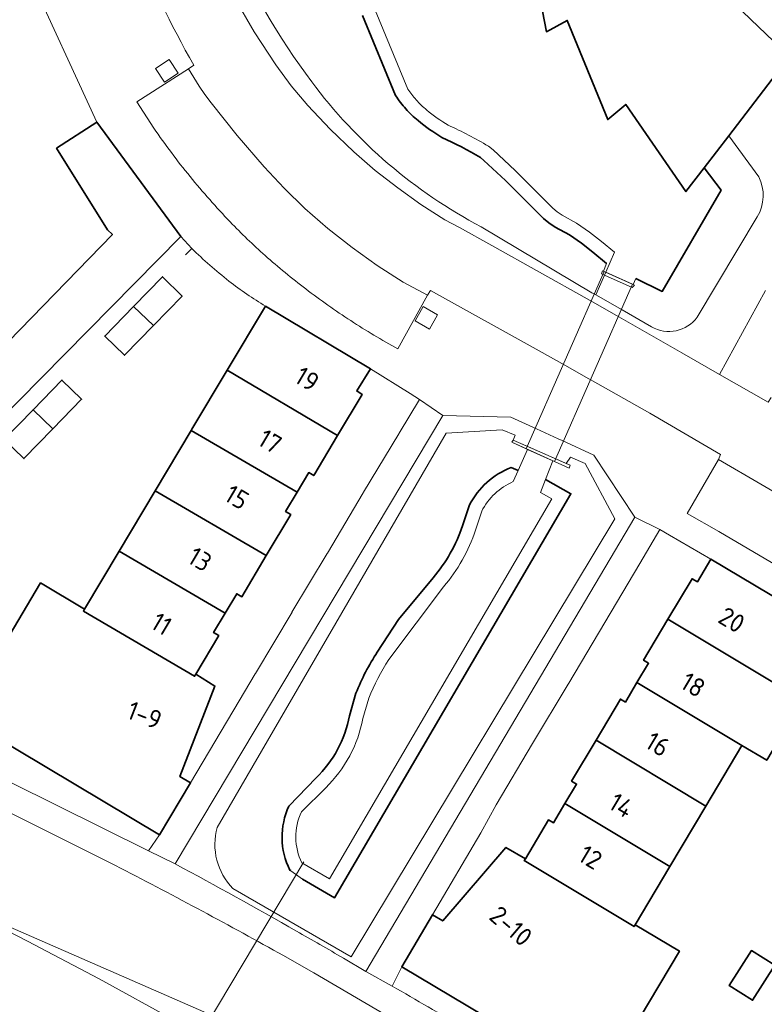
# Model space of a CAD drawing. Extents: x 150256 to 156914, y 461459 to 469481.
# Tile 644 of 656: x 154454 to 154508, y 468380 to 468451. Entities that reach past the tile are written whole.
import ezdxf
from ezdxf.enums import TextEntityAlignment as Align

# ---------------------------------------------------------------- set-up
doc = ezdxf.new("R2010")
doc.units = 0
doc.header["$LTSCALE"] = 0.75
for name, color, linetype, lineweight in [('B-RO-GK-BESCHOEIING-G', 251, 'GK-BESCHOEIING', 35), ('B-RO-GR-GROENVOORZIENING-GV', 251, 'CONTINUOUS', 18), ('B-RO-IE-TERREINAFSCHEIDING_KUNSTMATIG_MUUR-G', 251, 'IE-TERREINAFSCHEIDING-KUNSTMATIG-DICHT', 18), ('B-RO-IE-TERREINAFSCHEIDING_KUNSTMATIG_MUUR-GV', 251, 'CONTINUOUS', 18), ('B-RO-KW-KUNSTWERK_DUIKER-G', 251, 'CONTINUOUS', 18), ('B-RO-KW-KUNSTWERK_DUIKER-GV', 251, 'CONTINUOUS', 18), ('B-RO-OG-BEBOUWING-GV', 6, 'CONTINUOUS', 35), ('B-RO-OG-BEBOUWING-T18', 1, 'CONTINUOUS', 18), ('B-RO-OG-TERREIN_CULTUURSCHEIDING-GV', 251, 'CONTINUOUS', 18), ('B-RO-OG-WATER_SLOOT-GV', 251, 'CONTINUOUS', 18), ('B-RO-VH-VERHARDING_ASFALT-GV', 251, 'CONTINUOUS', 18), ('B-RO-VH-VERHARDING_BETON-GV', 251, 'CONTINUOUS', 18), ('B-RO-VH-VERHARDING_BETONSTRAATSTEEN-GV', 251, 'CONTINUOUS', 18), ('B-RO-VH-VERHARDING_TEGEL-GV', 251, 'CONTINUOUS', 18)]:
    doc.layers.add(name, color=color, linetype=linetype, lineweight=lineweight)
doc.styles.add('NLCS-ISO-M200-T18', font='NLCS-ISO.ttf', dxfattribs={"height": 360})
doc.linetypes.add('GK-BESCHOEIING', pattern='A,30,-5,[1,NLCS.SHX,S=1,R=0,X=0,Y=0],-5', length=40)
doc.linetypes.add('IE-TERREINAFSCHEIDING-KUNSTMATIG-DICHT', pattern='A,8,-1,[82,NLCS.SHX,S=0.75,R=90,X=0,Y=0],-1', length=10)

msp = doc.modelspace()

# ---------------------------------------------------------------- linework, layer by layer
at = {"layer": 'B-RO-GK-BESCHOEIING-G'}
for points in [[(154480.815, 468445.518), (154478.403, 468451.318)], [(154480.815, 468445.518), (154478.403, 468451.318)], [(154487.222, 468440.808), (154486.97, 468441.017)], [(154487.222, 468440.808), (154486.97, 468441.017)], [(154488.784, 468439.351), (154487.222, 468440.808)], [(154488.784, 468439.351), (154487.222, 468440.808)], [(154503.212, 468440.271), (154504.428, 468438.637), (154500.146, 468431.294), (154498.253, 468432.223)], [(154503.212, 468440.271), (154504.428, 468438.637), (154500.146, 468431.294), (154498.253, 468432.223)], [(154491.551, 468436.595), (154488.784, 468439.351)], [(154491.551, 468436.595), (154488.784, 468439.351)], [(154491.551, 468436.595), (154491.931, 468436.267)], [(154491.551, 468436.595), (154491.931, 468436.267)], [(154491.931, 468436.267), (154492.381, 468435.968)], [(154491.931, 468436.267), (154492.381, 468435.968)], [(154493.424, 468435.403), (154492.381, 468435.968)], [(154493.424, 468435.403), (154492.381, 468435.968)], [(154494.295, 468434.794), (154493.424, 468435.403)], [(154494.295, 468434.794), (154493.424, 468435.403)], [(154495.129, 468434.137), (154494.295, 468434.794)], [(154495.129, 468434.137), (154494.295, 468434.794)], [(154496.124, 468433.331), (154495.129, 468434.137)], [(154496.124, 468433.331), (154495.129, 468434.137)], [(154489.708, 468418.305), (154489.195, 468418.51)], [(154489.708, 468418.305), (154489.195, 468418.51)], [(154474.053, 468388.636), (154476.38, 468387.3), (154493.531, 468416.608), (154491.689, 468417.643)], [(154474.053, 468388.636), (154476.38, 468387.3), (154493.531, 468416.608), (154491.689, 468417.643)], [(154486.168, 468415.802), (154485.659, 468414.276)], [(154486.168, 468415.802), (154485.659, 468414.276)], [(154483.535, 468410.519), (154481.016, 468407.485), (154479.483, 468405.126)], [(154483.535, 468410.519), (154481.016, 468407.485), (154479.483, 468405.126)], [(154477.935, 468402.142), (154477.454, 468400.493)], [(154477.935, 468402.142), (154477.454, 468400.493)], [(154475.044, 468395.995), (154473.072, 468393.948)], [(154475.044, 468395.995), (154473.072, 468393.948)], [(154473.138, 468389.306), (154473.219, 468389.273)], [(154473.138, 468389.306), (154473.219, 468389.273)]]:
    msp.add_lwpolyline(points, dxfattribs=at)
for points in [[(154480.815, 468445.518, 0.041234), (154481.555, 468444.539)], [(154480.815, 468445.518, 0.041234), (154481.555, 468444.539)], [(154481.555, 468444.539, 0.040919), (154482.438, 468443.687)], [(154481.555, 468444.539, 0.040919), (154482.438, 468443.687)], [(154482.438, 468443.687, 0.040298), (154484.175, 468442.471)], [(154482.438, 468443.687, 0.040298), (154484.175, 468442.471)], [(154486.97, 468441.017, 0.02655), (154484.175, 468442.471)], [(154486.97, 468441.017, 0.02655), (154484.175, 468442.471)], [(154489.195, 468418.51, 0.184309), (154486.168, 468415.802)], [(154489.195, 468418.51, 0.184309), (154486.168, 468415.802)], [(154483.535, 468410.519, 0.097428), (154485.659, 468414.276)], [(154483.535, 468410.519, 0.097428), (154485.659, 468414.276)], [(154479.483, 468405.126, 0.049491), (154477.935, 468402.142)], [(154479.483, 468405.126, 0.049491), (154477.935, 468402.142)], [(154475.044, 468395.995, 0.154651), (154477.454, 468400.493)], [(154475.044, 468395.995, 0.154651), (154477.454, 468400.493)], [(154473.072, 468393.948, 0.229214), (154473.138, 468389.306)], [(154473.072, 468393.948, 0.229214), (154473.138, 468389.306)]]:
    msp.add_lwpolyline(points, format="xyb", dxfattribs=at)
at = {"layer": 'B-RO-GR-GROENVOORZIENING-GV'}
for points in [[(154463.382, 468447.478), (154464.035, 468446.471), (154465.042, 468447.123), (154464.389, 468448.131)], [(154463.382, 468447.478), (154464.035, 468446.471), (154465.042, 468447.123), (154464.389, 468448.131)], [(154482.22, 468429.164), (154483.261, 468428.565), (154483.86, 468429.604), (154482.819, 468430.204)], [(154482.22, 468429.164), (154483.261, 468428.565), (154483.86, 468429.604), (154482.819, 468430.204)]]:
    msp.add_lwpolyline(points, close=True, dxfattribs=at)
at = {"layer": 'B-RO-IE-TERREINAFSCHEIDING_KUNSTMATIG_MUUR-G'}
msp.add_lwpolyline([(154465.56, 468433.954), (154466.019, 468434.416)], dxfattribs=at)
msp.add_lwpolyline([(154465.56, 468433.954), (154466.019, 468434.416)], dxfattribs=at)
for points in [[(154466.019, 468434.416, 0.014619), (154467.334, 468433.196)], [(154466.019, 468434.416, 0.014619), (154467.334, 468433.196)], [(154467.334, 468433.196, 0.015382), (154468.72, 468432.051)], [(154467.334, 468433.196, 0.015382), (154468.72, 468432.051)], [(154468.72, 468432.051, 0.015178), (154470.016, 468431.099)], [(154468.72, 468432.051, 0.015178), (154470.016, 468431.099)], [(154470.016, 468431.099, 0.014334), (154471.361, 468430.222)], [(154470.016, 468431.099, 0.014334), (154471.361, 468430.222)]]:
    msp.add_lwpolyline(points, format="xyb", dxfattribs=at)
for points in [[(154495.833, 468432.801), (154495.747, 468432.575), (154497.99, 468431.588), (154498.152, 468431.756)], [(154495.833, 468432.801), (154495.747, 468432.575), (154497.99, 468431.588), (154498.152, 468431.756)], [(154489.254, 468420.345), (154489.342, 468420.508), (154493.49, 468418.683), (154493.417, 468418.474)], [(154489.254, 468420.345), (154489.342, 468420.508), (154493.49, 468418.683), (154493.417, 468418.474)]]:
    msp.add_lwpolyline(points, close=True, dxfattribs=at)
at = {"layer": 'B-RO-IE-TERREINAFSCHEIDING_KUNSTMATIG_MUUR-GV'}
msp.add_lwpolyline([(154493.199, 468418.811), (154492.321, 468419.197), (154490.467, 468420.013), (154489.342, 468420.508), (154489.254, 468420.345), (154490.284, 468419.882), (154490.388, 468419.835), (154492.233, 468419.006), (154492.337, 468418.959), (154493.417, 468418.474), (154493.49, 468418.683)], close=True, dxfattribs=at)
msp.add_lwpolyline([(154493.199, 468418.811), (154492.321, 468419.197), (154490.467, 468420.013), (154489.342, 468420.508), (154489.254, 468420.345), (154490.284, 468419.882), (154490.388, 468419.835), (154492.233, 468419.006), (154492.337, 468418.959), (154493.417, 468418.474), (154493.49, 468418.683)], close=True, dxfattribs=at)
at = {"layer": 'B-RO-KW-KUNSTWERK_DUIKER-G'}
msp.add_lwpolyline([(154474.159, 468389.914), (154453.778, 468355.782)], dxfattribs=at)
msp.add_lwpolyline([(154474.159, 468389.914), (154453.778, 468355.782)], dxfattribs=at)
at = {"layer": 'B-RO-KW-KUNSTWERK_DUIKER-GV'}
msp.add_lwpolyline([(154490.284, 468419.882), (154490.388, 468419.835), (154492.233, 468419.006), (154492.337, 468418.959), (154497.998, 468431.825), (154496.061, 468432.698), (154495.946, 468432.75)], close=True, dxfattribs=at)
msp.add_lwpolyline([(154490.284, 468419.882), (154490.388, 468419.835), (154492.233, 468419.006), (154492.337, 468418.959), (154497.998, 468431.825), (154496.061, 468432.698), (154495.946, 468432.75)], close=True, dxfattribs=at)
at = {"layer": 'B-RO-OG-BEBOUWING-GV'}
msp.add_lwpolyline([(154490.295, 468457.781), (154491.755, 468450.143), (154493.265, 468450.967), (154496.212, 468443.767), (154497.51, 468444.864), (154501.882, 468438.538), (154503.212, 468440.271), (154504.993, 468442.593), (154509.403, 468448.339), (154505.422, 468452.129)], dxfattribs=at)
msp.add_lwpolyline([(154490.295, 468457.781), (154491.755, 468450.143), (154493.265, 468450.967), (154496.212, 468443.767), (154497.51, 468444.864), (154501.882, 468438.538), (154503.212, 468440.271), (154504.993, 468442.593), (154509.403, 468448.339), (154505.422, 468452.129)], dxfattribs=at)
for points in [[(154459.118, 468443.587), (154456.207, 468441.688), (154459.911, 468435.772), (154460.262, 468435.43), (154447.661, 468422.482), (154450.063, 468419.926), (154465.216, 468435.291)], [(154459.118, 468443.587), (154456.207, 468441.688), (154459.911, 468435.772), (154460.262, 468435.43), (154447.661, 468422.482), (154450.063, 468419.926), (154465.216, 468435.291)], [(154461.797, 468430.205), (154463.232, 468428.811), (154465.322, 468430.963), (154463.888, 468432.357)], [(154461.797, 468430.205), (154463.232, 468428.811), (154465.322, 468430.963), (154463.888, 468432.357)], [(154463.232, 468428.811), (154461.797, 468430.205), (154459.706, 468428.052), (154461.14, 468426.658)], [(154463.232, 468428.811), (154461.797, 468430.205), (154459.706, 468428.052), (154461.14, 468426.658)], [(154468.595, 468425.591), (154476.603, 468420.835), (154478.376, 468423.819), (154477.987, 468424.081), (154478.989, 468425.682), (154471.361, 468430.222)], [(154468.595, 468425.591), (154476.603, 468420.835), (154478.376, 468423.819), (154477.987, 468424.081), (154478.989, 468425.682), (154471.361, 468430.222)], [(154476.603, 468420.835), (154468.595, 468425.591), (154466.031, 468421.297), (154465.98, 468421.212), (154473.667, 468416.737), (154474.505, 468418.147), (154474.875, 468417.927)], [(154476.603, 468420.835), (154468.595, 468425.591), (154466.031, 468421.297), (154465.98, 468421.212), (154473.667, 468416.737), (154474.505, 468418.147), (154474.875, 468417.927)], [(154454.499, 468422.711), (154455.932, 468421.316), (154458.027, 468423.468), (154456.594, 468424.863)], [(154454.499, 468422.711), (154455.932, 468421.316), (154458.027, 468423.468), (154456.594, 468424.863)], [(154455.932, 468421.316), (154454.499, 468422.711), (154452.406, 468420.561), (154453.839, 468419.166)], [(154455.932, 468421.316), (154454.499, 468422.711), (154452.406, 468420.561), (154453.839, 468419.166)], [(154473.667, 468416.737), (154465.98, 468421.212), (154463.368, 468416.832), (154471.426, 468412.124), (154473.199, 468415.107), (154472.83, 468415.327)], [(154473.667, 468416.737), (154465.98, 468421.212), (154463.368, 468416.832), (154471.426, 468412.124), (154473.199, 468415.107), (154472.83, 468415.327)], [(154460.756, 468412.452), (154468.445, 468407.951), (154469.283, 468409.361), (154469.653, 468409.141), (154471.426, 468412.124), (154463.368, 468416.832)], [(154460.756, 468412.452), (154468.445, 468407.951), (154469.283, 468409.361), (154469.653, 468409.141), (154471.426, 468412.124), (154463.368, 468416.832)], [(154468.445, 468407.951), (154460.756, 468412.452), (154458.242, 468408.235), (154458.16, 468408.098), (154466.224, 468403.372), (154466.306, 468403.51), (154467.977, 468406.321), (154467.608, 468406.541)], [(154468.445, 468407.951), (154460.756, 468412.452), (154458.242, 468408.235), (154458.16, 468408.098), (154466.224, 468403.372), (154466.306, 468403.51), (154467.977, 468406.321), (154467.608, 468406.541)], [(154508.544, 468402.724), (154511.289, 468407.34), (154503.677, 468411.862), (154502.722, 468410.223), (154502.331, 468410.449), (154500.577, 468407.503)], [(154508.544, 468402.724), (154511.289, 468407.34), (154503.677, 468411.862), (154502.722, 468410.223), (154502.331, 468410.449), (154500.577, 468407.503)], [(154458.242, 468408.235), (154455.049, 468410.144), (154449.283, 468400.445), (154463.672, 468391.863), (154465.917, 468395.636), (154465.163, 468396.086), (154467.704, 468402.653), (154466.306, 468403.51), (154466.224, 468403.372), (154458.16, 468408.098)], [(154458.242, 468408.235), (154455.049, 468410.144), (154449.283, 468400.445), (154463.672, 468391.863), (154465.917, 468395.636), (154465.163, 468396.086), (154467.704, 468402.653), (154466.306, 468403.51), (154466.224, 468403.372), (154458.16, 468408.098)], [(154500.577, 468407.503), (154498.807, 468404.531), (154499.167, 468404.316), (154498.328, 468402.906), (154505.937, 468398.341), (154507.74, 468397.269), (154510.347, 468401.652), (154508.544, 468402.724)], [(154500.577, 468407.503), (154498.807, 468404.531), (154499.167, 468404.316), (154498.328, 468402.906), (154505.937, 468398.341), (154507.74, 468397.269), (154510.347, 468401.652), (154508.544, 468402.724)], [(154498.328, 468402.906), (154497.489, 468401.498), (154497.128, 468401.713), (154495.357, 468398.74), (154503.326, 468393.949), (154505.937, 468398.341)], [(154498.328, 468402.906), (154497.489, 468401.498), (154497.128, 468401.713), (154495.357, 468398.74), (154503.326, 468393.949), (154505.937, 468398.341)], [(154503.326, 468393.949), (154495.357, 468398.74), (154493.582, 468395.759), (154493.943, 468395.544), (154493.104, 468394.135), (154500.719, 468389.565)], [(154503.326, 468393.949), (154495.357, 468398.74), (154493.582, 468395.759), (154493.943, 468395.544), (154493.104, 468394.135), (154500.719, 468389.565)], [(154493.104, 468394.135), (154492.265, 468392.726), (154491.904, 468392.941), (154490.231, 468390.131), (154490.149, 468389.993), (154498.123, 468385.2), (154498.205, 468385.338), (154500.719, 468389.565)], [(154493.104, 468394.135), (154492.265, 468392.726), (154491.904, 468392.941), (154490.231, 468390.131), (154490.149, 468389.993), (154498.123, 468385.2), (154498.205, 468385.338), (154500.719, 468389.565)], [(154498.205, 468385.338), (154498.123, 468385.2), (154490.149, 468389.993), (154490.231, 468390.131), (154488.813, 468390.954), (154484.237, 468385.617), (154483.488, 468386.06), (154481.258, 468382.291), (154495.633, 468373.729), (154501.41, 468383.429)], [(154498.205, 468385.338), (154498.123, 468385.2), (154490.149, 468389.993), (154490.231, 468390.131), (154488.813, 468390.954), (154484.237, 468385.617), (154483.488, 468386.06), (154481.258, 468382.291), (154495.633, 468373.729), (154501.41, 468383.429)], [(154508.326, 468382.396), (154506.636, 468383.465), (154505.028, 468380.923), (154506.718, 468379.854)], [(154508.326, 468382.396), (154506.636, 468383.465), (154505.028, 468380.923), (154506.718, 468379.854)]]:
    msp.add_lwpolyline(points, close=True, dxfattribs=at)
at = {"layer": 'B-RO-OG-TERREIN_CULTUURSCHEIDING-GV'}
for points in [[(154474.724, 468446.514, -0.056054), (154468.664, 468456.9)], [(154474.724, 468446.514, -0.056054), (154468.664, 468456.9)], [(154480.282, 468440.563, -0.056046), (154474.724, 468446.514)], [(154480.282, 468440.563, -0.056046), (154474.724, 468446.514)], [(154487.021, 468435.99, -0.056024), (154480.282, 468440.563)], [(154487.021, 468435.99, -0.056024), (154480.282, 468440.563)], [(154507.176, 468439.611, -0.254485), (154507.057, 468436.715)], [(154507.176, 468439.611, -0.254485), (154507.057, 468436.715)], [(154502.702, 468429.426, -0.37935), (154499.37, 468428.73)], [(154502.702, 468429.426, -0.37935), (154499.37, 468428.73)], [(154469.008, 468387.968, -0.269228), (154467.867, 468392.399)], [(154469.008, 468387.968, -0.269228), (154467.867, 468392.399)], [(154466.424, 468386.515, 0.004401), (154460.482, 468389.631)], [(154466.424, 468386.515, 0.004401), (154460.482, 468389.631)], [(154464.82, 468389.752, -0.006146), (154473.612, 468384.88)], [(154464.82, 468389.752, -0.006146), (154473.612, 468384.88)], [(154472.312, 468383.298, 0.00427), (154466.424, 468386.515)], [(154472.312, 468383.298, 0.00427), (154466.424, 468386.515)], [(154473.612, 468384.88, -0.002394), (154477.025, 468382.914)], [(154473.612, 468384.88, -0.002394), (154477.025, 468382.914)]]:
    msp.add_lwpolyline(points, format="xyb", dxfattribs=at)
for points in [[(154469.13, 468452.629), (154470.545, 468450.135), (154472.112, 468447.733), (154473.236, 468446.221), (154474.452, 468444.782), (154476.073, 468443.065), (154477.779, 468441.432), (154479.339, 468440.078), (154480.963, 468438.802), (154482.648, 468437.608), (154484.39, 468436.499), (154485.457, 468435.945), (154487.794, 468434.621), (154494.712, 468430.768), (154495.109, 468430.541), (154496.852, 468429.546), (154497.013, 468429.454), (154501.589, 468426.842), (154504.325, 468425.278), (154507.664, 468431.37)], [(154469.13, 468452.629), (154470.545, 468450.135), (154472.112, 468447.733), (154473.236, 468446.221), (154474.452, 468444.782), (154476.073, 468443.065), (154477.779, 468441.432), (154479.339, 468440.078), (154480.963, 468438.802), (154482.648, 468437.608), (154484.39, 468436.499), (154485.457, 468435.945), (154487.794, 468434.621), (154494.712, 468430.768), (154495.109, 468430.541), (154496.852, 468429.546), (154497.013, 468429.454), (154501.589, 468426.842), (154504.325, 468425.278), (154507.664, 468431.37)], [(154508.385, 468432.776), (154513.325, 468444.675), (154509.403, 468448.339), (154504.993, 468442.593), (154507.176, 468439.611)], [(154508.385, 468432.776), (154513.325, 468444.675), (154509.403, 468448.339), (154504.993, 468442.593), (154507.176, 468439.611)], [(154507.057, 468436.715), (154502.702, 468429.426)], [(154507.057, 468436.715), (154502.702, 468429.426)], [(154499.37, 468428.73), (154497.241, 468429.951), (154495.332, 468431.046), (154495.062, 468431.201), (154487.021, 468435.99)], [(154499.37, 468428.73), (154497.241, 468429.951), (154495.332, 468431.046), (154495.062, 468431.201), (154487.021, 468435.99)], [(154491.045, 468421.324), (154489.175, 468422.181), (154484.244, 468422.288), (154464.82, 468389.752)], [(154491.045, 468421.324), (154489.175, 468422.181), (154484.244, 468422.288), (154464.82, 468389.752)], [(154467.867, 468392.399), (154484.483, 468421.013), (154488.541, 468421.253), (154489.486, 468420.864), (154489.342, 468420.508), (154490.467, 468420.013), (154492.321, 468419.197), (154493.199, 468418.811), (154493.501, 468419.27), (154494.574, 468418.806), (154496.715, 468414.783), (154477.579, 468383.014), (154469.008, 468387.968)], [(154467.867, 468392.399), (154484.483, 468421.013), (154488.541, 468421.253), (154489.486, 468420.864), (154489.342, 468420.508), (154490.467, 468420.013), (154492.321, 468419.197), (154493.199, 468418.811), (154493.501, 468419.27), (154494.574, 468418.806), (154496.715, 468414.783), (154477.579, 468383.014), (154469.008, 468387.968)], [(154477.025, 468382.914), (154478.647, 468381.939), (154498.183, 468414.921), (154495.202, 468419.42), (154492.904, 468420.473), (154492.607, 468420.609), (154491.045, 468421.324)], [(154477.025, 468382.914), (154478.647, 468381.939), (154498.183, 468414.921), (154495.202, 468419.42), (154492.904, 468420.473), (154492.607, 468420.609), (154491.045, 468421.324)], [(154460.482, 468389.631), (154433.914, 468402.918), (154428.467, 468405.517), (154423.015, 468408.107), (154415.434, 468411.692), (154412.087, 468413.263), (154408.444, 468414.955), (154405.988, 468408.592), (154407.183, 468408.101)], [(154460.482, 468389.631), (154433.914, 468402.918), (154428.467, 468405.517), (154423.015, 468408.107), (154415.434, 468411.692), (154412.087, 468413.263), (154408.444, 468414.955), (154405.988, 468408.592), (154407.183, 468408.101)], [(154424.706, 468398.561), (154426.475, 468397.722), (154427.612, 468397.231), (154432.343, 468394.999), (154437.056, 468392.73), (154443.352, 468389.635), (154448.231, 468387.181), (154482.071, 468372.395), (154482.927, 468371.85), (154483.965, 468373.555), (154490.232, 468369.57), (154491.646, 468371.881), (154486.369, 468375.067), (154481.07, 468378.217), (154474.873, 468381.84), (154472.625, 468383.12), (154472.312, 468383.298)], [(154424.706, 468398.561), (154426.475, 468397.722), (154427.612, 468397.231), (154432.343, 468394.999), (154437.056, 468392.73), (154443.352, 468389.635), (154448.231, 468387.181), (154482.071, 468372.395), (154482.927, 468371.85), (154483.965, 468373.555), (154490.232, 468369.57), (154491.646, 468371.881), (154486.369, 468375.067), (154481.07, 468378.217), (154474.873, 468381.84), (154472.625, 468383.12), (154472.312, 468383.298)]]:
    msp.add_lwpolyline(points, dxfattribs=at)
at = {"layer": 'B-RO-OG-WATER_SLOOT-GV'}
for points in [[(154503.212, 468440.271), (154501.882, 468438.538), (154497.51, 468444.864), (154496.212, 468443.767), (154493.265, 468450.967), (154491.755, 468450.143), (154490.295, 468457.781), (154488.69, 468457.221), (154488.921, 468465.012), (154487.227, 468464.973), (154489.053, 468472.516), (154487.339, 468472.759), (154490.68, 468479.796), (154489.073, 468480.352), (154493.825, 468486.525), (154493.217, 468486.91), (154495.618, 468491.912), (154496.811, 468496.955), (154496.889, 468500), (154496.945, 468502.153), (154496.804, 468503.983), (154496.19, 468511.465)], [(154503.212, 468440.271), (154501.882, 468438.538), (154497.51, 468444.864), (154496.212, 468443.767), (154493.265, 468450.967), (154491.755, 468450.143), (154490.295, 468457.781), (154488.69, 468457.221), (154488.921, 468465.012), (154487.227, 468464.973), (154489.053, 468472.516), (154487.339, 468472.759), (154490.68, 468479.796), (154489.073, 468480.352), (154493.825, 468486.525), (154493.217, 468486.91), (154495.618, 468491.912), (154496.811, 468496.955), (154496.889, 468500), (154496.945, 468502.153), (154496.804, 468503.983), (154496.19, 468511.465)], [(154480.815, 468445.518), (154478.403, 468451.318)], [(154478.403, 468451.318), (154480.815, 468445.518)], [(154480.815, 468445.518), (154478.403, 468451.318)], [(154478.403, 468451.318), (154480.815, 468445.518)], [(154479.326, 468451.702), (154481.704, 468445.984)], [(154481.704, 468445.984), (154479.326, 468451.702)], [(154479.326, 468451.702), (154481.704, 468445.984)], [(154481.704, 468445.984), (154479.326, 468451.702)], [(154507.176, 468439.611), (154504.993, 468442.593), (154503.212, 468440.271), (154504.428, 468438.637), (154500.146, 468431.294), (154498.253, 468432.223), (154498.041, 468431.806), (154497.998, 468431.825), (154496.061, 468432.698), (154495.332, 468431.046), (154497.241, 468429.951)], [(154507.176, 468439.611), (154504.993, 468442.593), (154503.212, 468440.271), (154504.428, 468438.637), (154500.146, 468431.294), (154498.253, 468432.223), (154498.041, 468431.806), (154497.998, 468431.825), (154496.061, 468432.698), (154495.332, 468431.046), (154497.241, 468429.951)], [(154487.547, 468441.837), (154487.883, 468441.559), (154489.478, 468440.071), (154492.231, 468437.329), (154492.537, 468437.065), (154492.897, 468436.826), (154493.95, 468436.255), (154494.891, 468435.597), (154495.753, 468434.918), (154496.702, 468434.15), (154496.061, 468432.698), (154497.998, 468431.825), (154498.041, 468431.806), (154498.253, 468432.223), (154500.146, 468431.294), (154504.428, 468438.637), (154503.212, 468440.271)], [(154496.702, 468434.15), (154495.753, 468434.918), (154494.891, 468435.597), (154493.95, 468436.255), (154492.897, 468436.826), (154492.537, 468437.065), (154492.231, 468437.329), (154489.478, 468440.071), (154487.883, 468441.559), (154487.547, 468441.837)], [(154487.547, 468441.837), (154487.883, 468441.559), (154489.478, 468440.071), (154492.231, 468437.329), (154492.537, 468437.065), (154492.897, 468436.826), (154493.95, 468436.255), (154494.891, 468435.597), (154495.753, 468434.918), (154496.702, 468434.15), (154496.061, 468432.698), (154497.998, 468431.825), (154498.041, 468431.806), (154498.253, 468432.223), (154500.146, 468431.294), (154504.428, 468438.637), (154503.212, 468440.271)], [(154496.702, 468434.15), (154495.753, 468434.918), (154494.891, 468435.597), (154493.95, 468436.255), (154492.897, 468436.826), (154492.537, 468437.065), (154492.231, 468437.329), (154489.478, 468440.071), (154487.883, 468441.559), (154487.547, 468441.837)], [(154487.021, 468435.99), (154495.062, 468431.201), (154495.332, 468431.046), (154496.061, 468432.698), (154495.946, 468432.75), (154495.903, 468432.769), (154496.124, 468433.331), (154495.129, 468434.137), (154494.295, 468434.794), (154493.424, 468435.403), (154492.381, 468435.968), (154491.931, 468436.267), (154491.551, 468436.595), (154488.784, 468439.351), (154487.222, 468440.808), (154486.97, 468441.017)], [(154486.97, 468441.017), (154487.222, 468440.808), (154488.784, 468439.351), (154491.551, 468436.595), (154491.931, 468436.267), (154492.381, 468435.968), (154493.424, 468435.403), (154494.295, 468434.794), (154495.129, 468434.137), (154496.124, 468433.331), (154495.903, 468432.769), (154495.946, 468432.75), (154496.061, 468432.698), (154496.702, 468434.15)], [(154487.021, 468435.99), (154495.062, 468431.201), (154495.332, 468431.046), (154496.061, 468432.698), (154495.946, 468432.75), (154495.903, 468432.769), (154496.124, 468433.331), (154495.129, 468434.137), (154494.295, 468434.794), (154493.424, 468435.403), (154492.381, 468435.968), (154491.931, 468436.267), (154491.551, 468436.595), (154488.784, 468439.351), (154487.222, 468440.808), (154486.97, 468441.017)], [(154486.97, 468441.017), (154487.222, 468440.808), (154488.784, 468439.351), (154491.551, 468436.595), (154491.931, 468436.267), (154492.381, 468435.968), (154493.424, 468435.403), (154494.295, 468434.794), (154495.129, 468434.137), (154496.124, 468433.331), (154495.903, 468432.769), (154495.946, 468432.75), (154496.061, 468432.698), (154496.702, 468434.15)], [(154502.702, 468429.426), (154507.057, 468436.715)], [(154502.702, 468429.426), (154507.057, 468436.715)], [(154497.241, 468429.951), (154499.37, 468428.73)], [(154497.241, 468429.951), (154499.37, 468428.73)], [(154489.708, 468418.305), (154490.388, 468419.835), (154490.284, 468419.882), (154489.254, 468420.345), (154489.342, 468420.508), (154489.486, 468420.864), (154488.541, 468421.253), (154484.483, 468421.013), (154467.867, 468392.399)], [(154489.708, 468418.305), (154490.388, 468419.835), (154490.284, 468419.882), (154489.254, 468420.345), (154489.342, 468420.508), (154489.486, 468420.864), (154488.541, 468421.253), (154484.483, 468421.013), (154467.867, 468392.399)], [(154473.999, 468389.82), (154476.018, 468388.661), (154492.154, 468416.234), (154491.315, 468416.706), (154491.689, 468417.643), (154492.233, 468419.006), (154490.388, 468419.835), (154489.708, 468418.305), (154489.347, 468417.493)], [(154473.999, 468389.82), (154476.018, 468388.661), (154492.154, 468416.234), (154491.315, 468416.706), (154491.689, 468417.643), (154492.233, 468419.006), (154490.388, 468419.835), (154489.708, 468418.305), (154489.347, 468417.493)], [(154469.008, 468387.968), (154477.579, 468383.014), (154496.715, 468414.783), (154494.574, 468418.806), (154493.501, 468419.27), (154493.199, 468418.811), (154493.49, 468418.683), (154493.417, 468418.474), (154492.337, 468418.959), (154492.233, 468419.006), (154491.689, 468417.643), (154493.531, 468416.608), (154476.38, 468387.3), (154474.053, 468388.636), (154473.206, 468389.256), (154473.138, 468389.306)], [(154469.008, 468387.968), (154477.579, 468383.014), (154496.715, 468414.783), (154494.574, 468418.806), (154493.501, 468419.27), (154493.199, 468418.811), (154493.49, 468418.683), (154493.417, 468418.474), (154492.337, 468418.959), (154492.233, 468419.006), (154491.689, 468417.643), (154493.531, 468416.608), (154476.38, 468387.3), (154474.053, 468388.636), (154473.206, 468389.256), (154473.138, 468389.306)], [(154489.195, 468418.51), (154489.708, 468418.305)], [(154489.347, 468417.493), (154489.708, 468418.305), (154489.195, 468418.51)], [(154489.195, 468418.51), (154489.708, 468418.305)], [(154489.347, 468417.493), (154489.708, 468418.305), (154489.195, 468418.51)], [(154473.138, 468389.306), (154473.206, 468389.256), (154474.053, 468388.636), (154476.38, 468387.3), (154493.531, 468416.608), (154491.689, 468417.643), (154491.315, 468416.706), (154492.154, 468416.234), (154476.018, 468388.661), (154473.999, 468389.82)], [(154473.138, 468389.306), (154473.206, 468389.256), (154474.053, 468388.636), (154476.38, 468387.3), (154493.531, 468416.608), (154491.689, 468417.643), (154491.315, 468416.706), (154492.154, 468416.234), (154476.018, 468388.661), (154473.999, 468389.82)], [(154485.659, 468414.276), (154486.168, 468415.802)], [(154486.168, 468415.802), (154485.659, 468414.276)], [(154485.659, 468414.276), (154486.168, 468415.802)], [(154486.168, 468415.802), (154485.659, 468414.276)], [(154487.057, 468415.343), (154486.609, 468413.961)], [(154486.609, 468413.961), (154487.057, 468415.343)], [(154487.057, 468415.343), (154486.609, 468413.961)], [(154486.609, 468413.961), (154487.057, 468415.343)], [(154479.483, 468405.126), (154481.016, 468407.485), (154483.535, 468410.519)], [(154483.535, 468410.519), (154481.016, 468407.485), (154479.483, 468405.126)], [(154479.483, 468405.126), (154481.016, 468407.485), (154483.535, 468410.519)], [(154483.535, 468410.519), (154481.016, 468407.485), (154479.483, 468405.126)], [(154484.294, 468409.868), (154480.321, 468404.58)], [(154480.321, 468404.58), (154484.294, 468409.868)], [(154484.294, 468409.868), (154480.321, 468404.58)], [(154480.321, 468404.58), (154484.294, 468409.868)], [(154477.454, 468400.493), (154477.935, 468402.142)], [(154477.935, 468402.142), (154477.454, 468400.493)], [(154477.454, 468400.493), (154477.935, 468402.142)], [(154477.935, 468402.142), (154477.454, 468400.493)], [(154478.864, 468401.771), (154478.437, 468400.309)], [(154478.437, 468400.309), (154478.864, 468401.771)], [(154478.864, 468401.771), (154478.437, 468400.309)], [(154478.437, 468400.309), (154478.864, 468401.771)], [(154473.072, 468393.948), (154475.044, 468395.995)], [(154475.044, 468395.995), (154473.072, 468393.948)], [(154473.072, 468393.948), (154475.044, 468395.995)], [(154475.044, 468395.995), (154473.072, 468393.948)], [(154475.741, 468395.279), (154473.978, 468393.525)], [(154473.978, 468393.525), (154475.741, 468395.279)], [(154475.741, 468395.279), (154473.978, 468393.525)], [(154473.978, 468393.525), (154475.741, 468395.279)]]:
    msp.add_lwpolyline(points, dxfattribs=at)
for points in [[(154468.664, 468456.9, 0.056054), (154474.724, 468446.514)], [(154468.664, 468456.9, 0.056054), (154474.724, 468446.514)], [(154474.724, 468446.514, 0.056046), (154480.282, 468440.563)], [(154474.724, 468446.514, 0.056046), (154480.282, 468440.563)], [(154481.555, 468444.539, -0.041234), (154480.815, 468445.518)], [(154480.815, 468445.518, 0.041234), (154481.555, 468444.539)], [(154481.555, 468444.539, -0.041234), (154480.815, 468445.518)], [(154480.815, 468445.518, 0.041234), (154481.555, 468444.539)], [(154481.704, 468445.984, 0.037601), (154482.303, 468445.203)], [(154482.303, 468445.203, -0.037601), (154481.704, 468445.984)], [(154481.704, 468445.984, 0.037601), (154482.303, 468445.203)], [(154482.303, 468445.203, -0.037601), (154481.704, 468445.984)], [(154482.303, 468445.203, 0.040962), (154483.073, 468444.459)], [(154483.073, 468444.459, -0.040962), (154482.303, 468445.203)], [(154482.303, 468445.203, 0.040962), (154483.073, 468444.459)], [(154483.073, 468444.459, -0.040962), (154482.303, 468445.203)], [(154482.438, 468443.687, -0.040919), (154481.555, 468444.539)], [(154481.555, 468444.539, 0.040919), (154482.438, 468443.687)], [(154482.438, 468443.687, -0.040919), (154481.555, 468444.539)], [(154481.555, 468444.539, 0.040919), (154482.438, 468443.687)], [(154483.073, 468444.459, 0.039159), (154484.637, 468443.359)], [(154484.637, 468443.359, -0.039159), (154483.073, 468444.459)], [(154483.073, 468444.459, 0.039159), (154484.637, 468443.359)], [(154484.637, 468443.359, -0.039159), (154483.073, 468444.459)], [(154484.175, 468442.471, -0.040298), (154482.438, 468443.687)], [(154482.438, 468443.687, 0.040298), (154484.175, 468442.471)], [(154484.175, 468442.471, -0.040298), (154482.438, 468443.687)], [(154482.438, 468443.687, 0.040298), (154484.175, 468442.471)], [(154484.637, 468443.359, -0.026974), (154487.547, 468441.837)], [(154487.547, 468441.837, 0.026974), (154484.637, 468443.359)], [(154484.637, 468443.359, -0.026974), (154487.547, 468441.837)], [(154487.547, 468441.837, 0.026974), (154484.637, 468443.359)], [(154486.97, 468441.017, 0.02655), (154484.175, 468442.471)], [(154484.175, 468442.471, -0.02655), (154486.97, 468441.017)], [(154486.97, 468441.017, 0.02655), (154484.175, 468442.471)], [(154484.175, 468442.471, -0.02655), (154486.97, 468441.017)], [(154480.282, 468440.563, 0.056024), (154487.021, 468435.99)], [(154480.282, 468440.563, 0.056024), (154487.021, 468435.99)], [(154507.057, 468436.715, 0.254485), (154507.176, 468439.611)], [(154507.057, 468436.715, 0.254485), (154507.176, 468439.611)], [(154499.37, 468428.73, 0.37935), (154502.702, 468429.426)], [(154499.37, 468428.73, 0.37935), (154502.702, 468429.426)], [(154486.168, 468415.802, -0.184309), (154489.195, 468418.51)], [(154489.195, 468418.51, 0.184309), (154486.168, 468415.802)], [(154486.168, 468415.802, -0.184309), (154489.195, 468418.51)], [(154489.195, 468418.51, 0.184309), (154486.168, 468415.802)], [(154489.347, 468417.493, 0.172536), (154487.057, 468415.343)], [(154487.057, 468415.343, -0.172536), (154489.347, 468417.493)], [(154489.347, 468417.493, 0.172536), (154487.057, 468415.343)], [(154487.057, 468415.343, -0.172536), (154489.347, 468417.493)], [(154483.535, 468410.519, 0.097428), (154485.659, 468414.276)], [(154485.659, 468414.276, -0.097428), (154483.535, 468410.519)], [(154483.535, 468410.519, 0.097428), (154485.659, 468414.276)], [(154485.659, 468414.276, -0.097428), (154483.535, 468410.519)], [(154486.609, 468413.961, -0.097413), (154484.294, 468409.868)], [(154484.294, 468409.868, 0.097413), (154486.609, 468413.961)], [(154486.609, 468413.961, -0.097413), (154484.294, 468409.868)], [(154484.294, 468409.868, 0.097413), (154486.609, 468413.961)], [(154477.935, 468402.142, -0.049491), (154479.483, 468405.126)], [(154479.483, 468405.126, 0.049491), (154477.935, 468402.142)], [(154477.935, 468402.142, -0.049491), (154479.483, 468405.126)], [(154479.483, 468405.126, 0.049491), (154477.935, 468402.142)], [(154480.321, 468404.58, 0.049615), (154478.864, 468401.771)], [(154478.864, 468401.771, -0.049615), (154480.321, 468404.58)], [(154480.321, 468404.58, 0.049615), (154478.864, 468401.771)], [(154478.864, 468401.771, -0.049615), (154480.321, 468404.58)], [(154475.044, 468395.995, 0.154651), (154477.454, 468400.493)], [(154477.454, 468400.493, -0.154651), (154475.044, 468395.995)], [(154475.044, 468395.995, 0.154651), (154477.454, 468400.493)], [(154477.454, 468400.493, -0.154651), (154475.044, 468395.995)], [(154478.437, 468400.309, -0.15459), (154475.741, 468395.279)], [(154475.741, 468395.279, 0.15459), (154478.437, 468400.309)], [(154478.437, 468400.309, -0.15459), (154475.741, 468395.279)], [(154475.741, 468395.279, 0.15459), (154478.437, 468400.309)], [(154473.138, 468389.306, -0.229214), (154473.072, 468393.948)], [(154473.072, 468393.948, 0.229214), (154473.138, 468389.306)], [(154473.138, 468389.306, -0.229214), (154473.072, 468393.948)], [(154473.072, 468393.948, 0.229214), (154473.138, 468389.306)], [(154473.978, 468393.525, 0.224832), (154473.999, 468389.82)], [(154473.999, 468389.82, -0.224832), (154473.978, 468393.525)], [(154473.978, 468393.525, 0.224832), (154473.999, 468389.82)], [(154473.999, 468389.82, -0.224832), (154473.978, 468393.525)], [(154467.867, 468392.399, 0.269228), (154469.008, 468387.968)], [(154467.867, 468392.399, 0.269228), (154469.008, 468387.968)]]:
    msp.add_lwpolyline(points, format="xyb", dxfattribs=at)
at = {"layer": 'B-RO-VH-VERHARDING_ASFALT-GV'}
msp.add_lwpolyline([(154515.198, 468348.048), (154514.825, 468347.449), (154510.385, 468350.467), (154506.025, 468353.351), (154502.696, 468355.502), (154496.132, 468359.671), (154489.812, 468363.64), (154486.381, 468365.756), (154481.532, 468368.676), (154476.652, 468371.547), (154470.363, 468375.285), (154468.742, 468376.193), (154464.845, 468378.375), (154459.292, 468381.401), (154454.09, 468384.158), (154448.231, 468387.181), (154443.352, 468389.635), (154437.056, 468392.73), (154432.343, 468394.999), (154427.612, 468397.231), (154426.475, 468397.722), (154424.706, 468398.561)], dxfattribs=at)
msp.add_lwpolyline([(154515.198, 468348.048), (154514.825, 468347.449), (154510.385, 468350.467), (154506.025, 468353.351), (154502.696, 468355.502), (154496.132, 468359.671), (154489.812, 468363.64), (154486.381, 468365.756), (154481.532, 468368.676), (154476.652, 468371.547), (154470.363, 468375.285), (154468.742, 468376.193), (154464.845, 468378.375), (154459.292, 468381.401), (154454.09, 468384.158), (154448.231, 468387.181), (154443.352, 468389.635), (154437.056, 468392.73), (154432.343, 468394.999), (154427.612, 468397.231), (154426.475, 468397.722), (154424.706, 468398.561)], dxfattribs=at)
at = {"layer": 'B-RO-VH-VERHARDING_BETON-GV'}
msp.add_lwpolyline([(154499.523, 468361.277), (154499.253, 468361.449), (154489.187, 468367.862), (154482.927, 468371.85), (154482.071, 468372.395), (154448.231, 468387.181), (154454.09, 468384.158), (154459.292, 468381.401), (154464.845, 468378.375), (154468.742, 468376.193)], dxfattribs=at)
msp.add_lwpolyline([(154499.523, 468361.277), (154499.253, 468361.449), (154489.187, 468367.862), (154482.927, 468371.85), (154482.071, 468372.395), (154448.231, 468387.181), (154454.09, 468384.158), (154459.292, 468381.401), (154464.845, 468378.375), (154468.742, 468376.193)], dxfattribs=at)
at = {"layer": 'B-RO-VH-VERHARDING_BETONSTRAATSTEEN-GV'}
for points in [[(154455.466, 468486.747), (154453.047, 468487.646), (154452.936, 468486.104), (154452.232, 468476.107), (154451.65, 468467.781), (154451.752, 468464.601), (154454.085, 468454.578), (154459.118, 468443.587), (154465.216, 468435.291), (154466.019, 468434.416)], [(154455.466, 468486.747), (154453.047, 468487.646), (154452.936, 468486.104), (154452.232, 468476.107), (154451.65, 468467.781), (154451.752, 468464.601), (154454.085, 468454.578), (154459.118, 468443.587), (154465.216, 468435.291), (154466.019, 468434.416)], [(154507.855, 468423.26), (154504.325, 468425.278), (154501.589, 468426.842), (154497.013, 468429.454), (154496.852, 468429.546), (154495.109, 468430.541), (154494.712, 468430.768), (154487.794, 468434.621), (154485.457, 468435.945), (154484.39, 468436.499), (154482.648, 468437.608), (154480.963, 468438.802), (154479.339, 468440.078), (154477.779, 468441.432), (154476.073, 468443.065), (154474.452, 468444.782), (154473.236, 468446.221), (154472.112, 468447.733), (154470.545, 468450.135), (154469.13, 468452.629)], [(154507.855, 468423.26), (154504.325, 468425.278), (154501.589, 468426.842), (154497.013, 468429.454), (154496.852, 468429.546), (154495.109, 468430.541), (154494.712, 468430.768), (154487.794, 468434.621), (154485.457, 468435.945), (154484.39, 468436.499), (154482.648, 468437.608), (154480.963, 468438.802), (154479.339, 468440.078), (154477.779, 468441.432), (154476.073, 468443.065), (154474.452, 468444.782), (154473.236, 468446.221), (154472.112, 468447.733), (154470.545, 468450.135), (154469.13, 468452.629)], [(154463.261, 468443.152), (154462.041, 468445.052), (154465.793, 468447.459), (154466.172, 468447.707)], [(154463.261, 468443.152), (154462.041, 468445.052), (154465.793, 468447.459), (154466.172, 468447.707)], [(154466.172, 468447.707), (154465.793, 468447.459), (154466.158, 468446.818), (154466.558, 468446.196), (154466.976, 468445.587), (154467.416, 468444.991), (154469.305, 468442.622), (154471.278, 468440.325), (154472.714, 468438.782), (154474.225, 468437.32), (154475.905, 468435.853), (154477.656, 468434.471), (154479.474, 468433.178), (154481.358, 468431.978), (154483.132, 468431.018), (154483.341, 468431.351), (154491.236, 468426.991), (154493.082, 468425.946), (154494.839, 468424.952), (154494.931, 468424.9)], [(154466.172, 468447.707), (154465.793, 468447.459), (154466.158, 468446.818), (154466.558, 468446.196), (154466.976, 468445.587), (154467.416, 468444.991), (154469.305, 468442.622), (154471.278, 468440.325), (154472.714, 468438.782), (154474.225, 468437.32), (154475.905, 468435.853), (154477.656, 468434.471), (154479.474, 468433.178), (154481.358, 468431.978), (154483.132, 468431.018), (154483.341, 468431.351), (154491.236, 468426.991), (154493.082, 468425.946), (154494.839, 468424.952), (154494.931, 468424.9)], [(154480.977, 468427.136), (154483.132, 468431.018), (154481.358, 468431.978), (154479.474, 468433.178), (154477.656, 468434.471), (154475.905, 468435.853), (154474.225, 468437.32), (154472.714, 468438.782), (154471.278, 468440.325), (154469.305, 468442.622), (154467.416, 468444.991), (154466.976, 468445.587), (154466.558, 468446.196), (154466.158, 468446.818), (154465.793, 468447.459), (154462.041, 468445.052), (154463.261, 468443.152)], [(154480.977, 468427.136), (154483.132, 468431.018), (154481.358, 468431.978), (154479.474, 468433.178), (154477.656, 468434.471), (154475.905, 468435.853), (154474.225, 468437.32), (154472.714, 468438.782), (154471.278, 468440.325), (154469.305, 468442.622), (154467.416, 468444.991), (154466.976, 468445.587), (154466.558, 468446.196), (154466.158, 468446.818), (154465.793, 468447.459), (154462.041, 468445.052), (154463.261, 468443.152)], [(154509.313, 468410.893), (154504.261, 468413.864), (154501.973, 468415.179), (154504.235, 468419.102), (154504.394, 468419.461), (154499.257, 468422.452), (154494.931, 468424.9), (154494.839, 468424.952), (154493.082, 468425.946), (154491.236, 468426.991), (154483.341, 468431.351), (154483.132, 468431.018), (154480.977, 468427.136)], [(154509.313, 468410.893), (154504.261, 468413.864), (154501.973, 468415.179), (154504.235, 468419.102), (154504.394, 468419.461), (154499.257, 468422.452), (154494.931, 468424.9), (154494.839, 468424.952), (154493.082, 468425.946), (154491.236, 468426.991), (154483.341, 468431.351), (154483.132, 468431.018), (154480.977, 468427.136)], [(154507.664, 468431.37), (154504.325, 468425.278), (154507.855, 468423.26), (154508.063, 468423.608)], [(154507.664, 468431.37), (154504.325, 468425.278), (154507.855, 468423.26), (154508.063, 468423.608)], [(154471.361, 468430.222), (154478.989, 468425.682), (154481.859, 468423.881), (154482.554, 468423.445), (154484.244, 468422.288), (154489.175, 468422.181), (154491.045, 468421.324), (154492.607, 468420.609), (154492.904, 468420.473), (154495.202, 468419.42), (154498.183, 468414.921), (154499.994, 468414.009), (154500.681, 468413.608), (154503.677, 468411.862), (154511.289, 468407.34), (154520.518, 468401.821), (154521.554, 468401.164), (154530.502, 468395.236), (154537.865, 468390.339), (154540.336, 468388.613), (154540.954, 468388.182), (154542.504, 468387.093), (154552.413, 468380.161)], [(154471.361, 468430.222), (154478.989, 468425.682), (154481.859, 468423.881), (154482.554, 468423.445), (154484.244, 468422.288), (154489.175, 468422.181), (154491.045, 468421.324), (154492.607, 468420.609), (154492.904, 468420.473), (154495.202, 468419.42), (154498.183, 468414.921), (154499.994, 468414.009), (154500.681, 468413.608), (154503.677, 468411.862), (154511.289, 468407.34), (154520.518, 468401.821), (154521.554, 468401.164), (154530.502, 468395.236), (154537.865, 468390.339), (154540.336, 468388.613), (154540.954, 468388.182), (154542.504, 468387.093), (154552.413, 468380.161)], [(154494.931, 468424.9), (154499.257, 468422.452), (154504.394, 468419.461), (154504.235, 468419.102), (154507.314, 468417.32), (154510.376, 468415.52)], [(154494.931, 468424.9), (154499.257, 468422.452), (154504.394, 468419.461), (154504.235, 468419.102), (154507.314, 468417.32), (154510.376, 468415.52)]]:
    msp.add_lwpolyline(points, dxfattribs=at)
for points in [[(154461.794, 468456.861, 0.037557), (154466.172, 468447.707)], [(154466.172, 468447.707, -0.037557), (154461.794, 468456.861)], [(154461.794, 468456.861, 0.037557), (154466.172, 468447.707)], [(154466.172, 468447.707, -0.037557), (154461.794, 468456.861)], [(154463.261, 468443.152, 0.020333), (154465.897, 468439.633)], [(154465.897, 468439.633, -0.020333), (154463.261, 468443.152)], [(154463.261, 468443.152, 0.020333), (154465.897, 468439.633)], [(154465.897, 468439.633, -0.020333), (154463.261, 468443.152)], [(154465.897, 468439.633, 0.020626), (154468.809, 468436.339)], [(154468.809, 468436.339, -0.020626), (154465.897, 468439.633)], [(154465.897, 468439.633, 0.020626), (154468.809, 468436.339)], [(154468.809, 468436.339, -0.020626), (154465.897, 468439.633)], [(154468.809, 468436.339, 0.020532), (154471.341, 468433.903)], [(154471.341, 468433.903, -0.020532), (154468.809, 468436.339)], [(154468.809, 468436.339, 0.020532), (154471.341, 468433.903)], [(154471.341, 468433.903, -0.020532), (154468.809, 468436.339)], [(154466.019, 468434.416, 0.014619), (154467.334, 468433.196)], [(154466.019, 468434.416, 0.014619), (154467.334, 468433.196)], [(154471.341, 468433.903, 0.018784), (154474.294, 468431.473)], [(154474.294, 468431.473, -0.018784), (154471.341, 468433.903)], [(154471.341, 468433.903, 0.018784), (154474.294, 468431.473)], [(154474.294, 468431.473, -0.018784), (154471.341, 468433.903)], [(154467.334, 468433.196, 0.015382), (154468.72, 468432.051)], [(154467.334, 468433.196, 0.015382), (154468.72, 468432.051)], [(154468.72, 468432.051, 0.015178), (154470.016, 468431.099)], [(154468.72, 468432.051, 0.015178), (154470.016, 468431.099)], [(154474.294, 468431.473, 0.018524), (154477.551, 468429.177)], [(154477.551, 468429.177, -0.018524), (154474.294, 468431.473)], [(154474.294, 468431.473, 0.018524), (154477.551, 468429.177)], [(154477.551, 468429.177, -0.018524), (154474.294, 468431.473)], [(154470.016, 468431.099, 0.014334), (154471.361, 468430.222)], [(154470.016, 468431.099, 0.014334), (154471.361, 468430.222)], [(154477.551, 468429.177, 0.020686), (154480.977, 468427.136)], [(154480.977, 468427.136, -0.020686), (154477.551, 468429.177)], [(154477.551, 468429.177, 0.020686), (154480.977, 468427.136)], [(154480.977, 468427.136, -0.020686), (154477.551, 468429.177)]]:
    msp.add_lwpolyline(points, format="xyb", dxfattribs=at)
for points in [[(154463.382, 468447.478), (154464.389, 468448.131), (154465.042, 468447.123), (154464.035, 468446.471)], [(154463.382, 468447.478), (154464.389, 468448.131), (154465.042, 468447.123), (154464.035, 468446.471)], [(154482.22, 468429.164), (154482.819, 468430.204), (154483.86, 468429.604), (154483.261, 468428.565)], [(154482.22, 468429.164), (154482.819, 468430.204), (154483.86, 468429.604), (154483.261, 468428.565)], [(154465.917, 468395.636), (154463.672, 468391.863), (154462.881, 468390.702), (154464.82, 468389.752), (154484.244, 468422.288), (154482.554, 468423.445), (154481.072, 468421.002), (154481.043, 468420.951), (154478.473, 468416.717), (154478.453, 468416.684), (154475.858, 468412.301), (154475.851, 468412.289), (154473.283, 468408.015), (154473.295, 468408.017), (154470.632, 468403.567), (154470.625, 468403.556), (154469.452, 468401.582)], [(154465.917, 468395.636), (154463.672, 468391.863), (154462.881, 468390.702), (154464.82, 468389.752), (154484.244, 468422.288), (154482.554, 468423.445), (154481.072, 468421.002), (154481.043, 468420.951), (154478.473, 468416.717), (154478.453, 468416.684), (154475.858, 468412.301), (154475.851, 468412.289), (154473.283, 468408.015), (154473.295, 468408.017), (154470.632, 468403.567), (154470.625, 468403.556), (154469.452, 468401.582)], [(154542.273, 468395.302), (154539.238, 468397.418), (154534.332, 468400.613), (154529.412, 468403.782), (154523.87, 468407.302), (154520.63, 468409.325), (154516.03, 468412.138), (154510.376, 468415.52), (154507.314, 468417.32), (154504.235, 468419.102), (154501.973, 468415.179), (154504.261, 468413.864), (154509.313, 468410.893), (154514.334, 468407.872), (154518.406, 468405.366), (154523.109, 468402.41), (154525.702, 468400.75), (154531.542, 468396.958), (154535.676, 468394.252), (154539.794, 468391.538)], [(154542.273, 468395.302), (154539.238, 468397.418), (154534.332, 468400.613), (154529.412, 468403.782), (154523.87, 468407.302), (154520.63, 468409.325), (154516.03, 468412.138), (154510.376, 468415.52), (154507.314, 468417.32), (154504.235, 468419.102), (154501.973, 468415.179), (154504.261, 468413.864), (154509.313, 468410.893), (154514.334, 468407.872), (154518.406, 468405.366), (154523.109, 468402.41), (154525.702, 468400.75), (154531.542, 468396.958), (154535.676, 468394.252), (154539.794, 468391.538)], [(154483.488, 468386.06), (154487.003, 468392.005), (154488.118, 468394.04), (154490.752, 468398.485), (154490.756, 468398.492), (154493.332, 468402.806), (154493.372, 468402.873), (154495.993, 468407.266), (154498.541, 468411.558), (154499.994, 468414.009), (154498.183, 468414.921), (154478.647, 468381.939), (154480.573, 468380.881), (154481.258, 468382.291)], [(154483.488, 468386.06), (154487.003, 468392.005), (154488.118, 468394.04), (154490.752, 468398.485), (154490.756, 468398.492), (154493.332, 468402.806), (154493.372, 468402.873), (154495.993, 468407.266), (154498.541, 468411.558), (154499.994, 468414.009), (154498.183, 468414.921), (154478.647, 468381.939), (154480.573, 468380.881), (154481.258, 468382.291)]]:
    msp.add_lwpolyline(points, close=True, dxfattribs=at)
at = {"layer": 'B-RO-VH-VERHARDING_TEGEL-GV'}
for points in [[(154464.82, 468389.752), (154462.881, 468390.702), (154436.24, 468403.909), (154435.008, 468404.637), (154429.664, 468407.245), (154424.3, 468409.812), (154423.923, 468409.989), (154413.409, 468414.87), (154407.988, 468417.385), (154402.85, 468419.768), (154402.566, 468419.899), (154401.889, 468420.127), (154401.888, 468417.976), (154406.582, 468415.819), (154404.138, 468409.351), (154405.988, 468408.592), (154408.444, 468414.955), (154412.087, 468413.263), (154415.434, 468411.692), (154423.015, 468408.107), (154428.467, 468405.517), (154433.914, 468402.918), (154460.482, 468389.631)], [(154464.82, 468389.752), (154462.881, 468390.702), (154436.24, 468403.909), (154435.008, 468404.637), (154429.664, 468407.245), (154424.3, 468409.812), (154423.923, 468409.989), (154413.409, 468414.87), (154407.988, 468417.385), (154402.85, 468419.768), (154402.566, 468419.899), (154401.889, 468420.127), (154401.888, 468417.976), (154406.582, 468415.819), (154404.138, 468409.351), (154405.988, 468408.592), (154408.444, 468414.955), (154412.087, 468413.263), (154415.434, 468411.692), (154423.015, 468408.107), (154428.467, 468405.517), (154433.914, 468402.918), (154460.482, 468389.631)], [(154472.312, 468383.298), (154472.625, 468383.12), (154474.873, 468381.84), (154481.07, 468378.217), (154486.369, 468375.067), (154491.646, 468371.881), (154490.232, 468369.57), (154483.965, 468373.555), (154482.927, 468371.85), (154489.187, 468367.862), (154499.253, 468361.449), (154499.523, 468361.277), (154502.028, 468365.298)], [(154472.312, 468383.298), (154472.625, 468383.12), (154474.873, 468381.84), (154481.07, 468378.217), (154486.369, 468375.067), (154491.646, 468371.881), (154490.232, 468369.57), (154483.965, 468373.555), (154482.927, 468371.85), (154489.187, 468367.862), (154499.253, 468361.449), (154499.523, 468361.277), (154502.028, 468365.298)], [(154480.573, 468380.881), (154478.647, 468381.939), (154477.025, 468382.914)], [(154480.573, 468380.881), (154478.647, 468381.939), (154477.025, 468382.914)]]:
    msp.add_lwpolyline(points, dxfattribs=at)
for points in [[(154460.482, 468389.631, -0.004401), (154466.424, 468386.515)], [(154460.482, 468389.631, -0.004401), (154466.424, 468386.515)], [(154473.612, 468384.88, 0.006146), (154464.82, 468389.752)], [(154473.612, 468384.88, 0.006146), (154464.82, 468389.752)], [(154466.424, 468386.515, -0.00427), (154472.312, 468383.298)], [(154466.424, 468386.515, -0.00427), (154472.312, 468383.298)], [(154477.025, 468382.914, 0.002394), (154473.612, 468384.88)], [(154477.025, 468382.914, 0.002394), (154473.612, 468384.88)], [(154485.763, 468377.842, 0.004021), (154480.573, 468380.881)], [(154485.763, 468377.842, 0.004021), (154480.573, 468380.881)]]:
    msp.add_lwpolyline(points, format="xyb", dxfattribs=at)

# ---------------------------------------------------------------- texts
at = {"layer": 'B-RO-OG-BEBOUWING-T18', "style": 'NLCS-ISO-M200-T18'}
for s, rotation, p in [('19', 329.3, (154474.387, 468424.936)), ('19', 329.3, (154474.387, 468424.936)), ('17', 329.3, (154471.697, 468420.41)), ('17', 329.3, (154471.697, 468420.41)), ('15', 329.3, (154469.291, 468416.361)), ('15', 329.3, (154469.291, 468416.361)), ('13', 329.3, (154466.616, 468411.86)), ('13', 329.3, (154466.616, 468411.86)), ('20', 329.2, (154505.205, 468407.458)), ('20', 329.2, (154505.205, 468407.458)), ('11', 329.3, (154463.827, 468407.169)), ('11', 329.3, (154463.827, 468407.169)), ('18', 329.2, (154502.401, 468402.748)), ('18', 329.2, (154502.401, 468402.748)), ('1-9', 338.8, (154462.599, 468400.544)), ('1-9', 338.8, (154462.599, 468400.544)), ('16', 329.2, (154499.831, 468398.434)), ('16', 329.2, (154499.831, 468398.434)), ('14', 329.2, (154497.19, 468394)), ('14', 329.2, (154497.19, 468394)), ('12', 329.2, (154494.947, 468390.234)), ('12', 329.2, (154494.947, 468390.234)), ('2-10', 319.4, (154489.186, 468385.244)), ('2-10', 319.4, (154489.186, 468385.244))]:
    msp.add_text(s, height=1.35, rotation=rotation, dxfattribs=at).set_placement(p, align=Align.MIDDLE)

doc.saveas('drawing.dxf')
